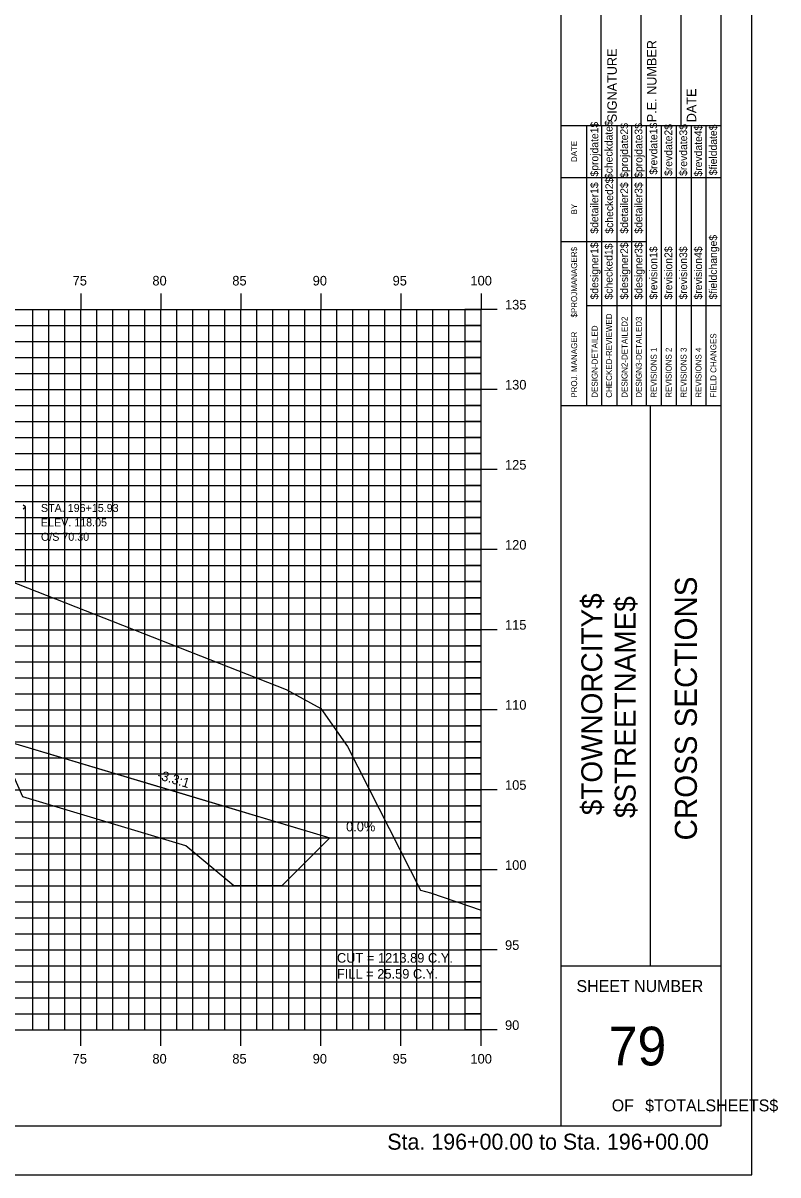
# Model space of a CAD drawing. Extents: x 850598 to 870284, y 366541 to 366651.
# Drawn here: x 863584.2 to 863631.3, y 366541.2 to 366613.1 of the extents above; entities that cross this region are included whole.
import ezdxf

# ---------------------------------------------------------------- set-up
doc = ezdxf.new("R2010")
doc.units = 0
for name, color, linetype in [('ANNOTATION', 7, 'Continuous'), ('BORDER', 7, 'Continuous'), ('D_Drainage_RipRap', 7, 'Continuous'), ('D_Roadway_Centerline', 7, 'Continuous'), ('D_Roadway_SlopeLines', 7, 'Continuous'), ('D_Text_Monospaced', 7, 'Continuous'), ('D_Text_Standard', 7, 'Continuous'), ('H_V ANNOTATION', 7, 'Continuous'), ('HIGHWAY_TITLE', 7, 'Continuous'), ('MAJOR', 7, 'Continuous'), ('MINOR', 7, 'Continuous'), ('PLOT BOUNDARY', 7, 'Continuous'), ('S_Roadway_Centerline', 7, 'Continuous'), ('S_Utilities_Pole_Power', 7, 'Continuous')]:
    doc.layers.add(name, color=color, linetype=linetype)

msp = doc.modelspace()

# ---------------------------------------------------------------- linework, layer by layer
at = {"layer": 'BORDER'}
for p, q in [((863617.777, 366544.225), (863617.777, 366649.225)), ((863627.777, 366544.225), (863627.777, 366649.225)), ((863620.277, 366606.728), (863620.277, 366615.376)), ((863622.777, 366606.728), (863622.777, 366615.376)), ((863625.277, 366606.728), (863625.277, 366615.376)), ((863617.777, 366606.728), (863627.777, 366606.728)), ((863617.777, 366589.228), (863627.777, 366589.228)), ((863623.368, 366554.228), (863623.368, 366589.228)), ((863617.777, 366554.228), (863627.777, 366554.228)), ((863467.777, 366544.225), (863627.777, 366544.225))]:
    msp.add_line(p, q, dxfattribs=at)
for points in [[(863619.392, 366603.478), (863619.392, 366606.728)], [(863620.324, 366589.231), (863620.324, 366606.728)], [(863621.256, 366606.728), (863621.256, 366589.231)], [(863622.188, 366589.231), (863622.188, 366606.728)], [(863623.119, 366589.231), (863623.119, 366606.728)], [(863624.051, 366589.231), (863624.051, 366606.728)], [(863624.983, 366589.231), (863624.983, 366606.728)], [(863625.914, 366589.231), (863625.914, 366606.728)], [(863626.846, 366589.231), (863626.846, 366606.728)], [(863619.393, 366589.231), (863619.393, 366606.022)], [(863617.777, 366603.478), (863627.777, 366603.478)], [(863617.777, 366599.478), (863619.393, 366599.478)], [(863619.392, 366599.478), (863623.118, 366599.478)], [(863619.392, 366595.478), (863627.777, 366595.478)]]:
    msp.add_lwpolyline(points, dxfattribs=at)
at = {"layer": 'D_Drainage_RipRap'}
msp.add_lwpolyline([(863583.299, 366568.225), (863593.481, 366565.177), (863603.343, 366562.225), (863600.343, 366559.225), (863597.343, 366559.225), (863594.343, 366561.727), (863584.161, 366564.775), (863583.299, 366566.725), (863535.777, 366580.951), (863535.777, 366582.451)], close=True, dxfattribs=at)
at = {"layer": 'D_Roadway_Centerline'}
msp.add_lwpolyline([(863490.729, 366585.111), (863491.731, 366585.111), (863494.777, 366582.452), (863495.231, 366584.901), (863495.322, 366584.902), (863495.4, 366584.856), (863495.77, 366584.469), (863495.777, 366584.302), (863501.777, 366584.662), (863512.777, 366584.992), (863523.777, 366584.811), (863527.777, 366584.571), (863529.777, 366584.451), (863535.777, 366582.451), (863583.299, 366568.225), (863593.481, 366565.177), (863603.343, 366562.225), (863607.343, 366562.225)], dxfattribs=at)
at = {"layer": 'D_Roadway_SlopeLines'}
msp.add_lwpolyline([(863535.777, 366582.451), (863603.343, 366562.225), (863603.343, 366562.225)], dxfattribs=at)
at = {"layer": 'MAJOR'}
for p, q in [((863587.777, 366596.227), (863587.777, 366595.225)), ((863587.777, 366596.227), (863587.777, 366595.225)), ((863592.777, 366596.227), (863592.777, 366595.225)), ((863592.777, 366596.227), (863592.777, 366595.225)), ((863597.777, 366596.227), (863597.777, 366595.225)), ((863597.777, 366596.227), (863597.777, 366595.225)), ((863602.777, 366596.227), (863602.777, 366595.225)), ((863602.777, 366596.227), (863602.777, 366595.225)), ((863607.777, 366596.227), (863607.777, 366595.225)), ((863607.777, 366596.227), (863607.777, 366595.225)), ((863612.777, 366596.227), (863612.777, 366595.225)), ((863612.777, 366596.227), (863612.777, 366595.225)), ((863472.777, 366595.225), (863612.777, 366595.225)), ((863472.777, 366595.225), (863612.777, 366595.225)), ((863472.777, 366595.225), (863612.777, 366595.225)), ((863472.777, 366595.225), (863612.777, 366595.225)), ((863587.777, 366550.225), (863587.777, 366595.225)), ((863587.777, 366550.225), (863587.777, 366595.225)), ((863592.777, 366550.225), (863592.777, 366595.225)), ((863592.777, 366550.225), (863592.777, 366595.225)), ((863597.777, 366550.225), (863597.777, 366595.225)), ((863597.777, 366550.225), (863597.777, 366595.225)), ((863602.777, 366550.225), (863602.777, 366595.225)), ((863602.777, 366550.225), (863602.777, 366595.225)), ((863607.777, 366550.225), (863607.777, 366595.225)), ((863607.777, 366550.225), (863607.777, 366595.225)), ((863613.779, 366595.225), (863611.775, 366595.225)), ((863613.779, 366595.225), (863611.775, 366595.225)), ((863612.777, 366550.225), (863612.777, 366595.225)), ((863612.777, 366550.225), (863612.777, 366595.225)), ((863612.777, 366550.225), (863612.777, 366595.225)), ((863612.777, 366550.225), (863612.777, 366595.225)), ((863472.777, 366590.225), (863612.777, 366590.225)), ((863472.777, 366590.225), (863612.777, 366590.225)), ((863613.779, 366590.225), (863611.775, 366590.225)), ((863613.779, 366590.225), (863611.775, 366590.225)), ((863472.777, 366585.225), (863612.777, 366585.225)), ((863472.777, 366585.225), (863612.777, 366585.225)), ((863613.779, 366585.225), (863611.775, 366585.225)), ((863613.779, 366585.225), (863611.775, 366585.225)), ((863472.777, 366580.225), (863612.777, 366580.225)), ((863472.777, 366580.225), (863612.777, 366580.225)), ((863613.779, 366580.225), (863611.775, 366580.225)), ((863613.779, 366580.225), (863611.775, 366580.225)), ((863472.777, 366575.225), (863612.777, 366575.225)), ((863472.777, 366575.225), (863612.777, 366575.225)), ((863613.779, 366575.225), (863611.775, 366575.225)), ((863613.779, 366575.225), (863611.775, 366575.225)), ((863472.777, 366570.225), (863612.777, 366570.225)), ((863472.777, 366570.225), (863612.777, 366570.225)), ((863613.779, 366570.225), (863611.775, 366570.225)), ((863613.779, 366570.225), (863611.775, 366570.225)), ((863472.777, 366565.225), (863612.777, 366565.225)), ((863472.777, 366565.225), (863612.777, 366565.225)), ((863613.779, 366565.225), (863611.775, 366565.225)), ((863613.779, 366565.225), (863611.775, 366565.225)), ((863472.777, 366560.225), (863612.777, 366560.225)), ((863472.777, 366560.225), (863612.777, 366560.225)), ((863613.779, 366560.225), (863611.775, 366560.225)), ((863613.779, 366560.225), (863611.775, 366560.225)), ((863472.777, 366555.225), (863612.777, 366555.225)), ((863472.777, 366555.225), (863612.777, 366555.225)), ((863613.779, 366555.225), (863611.775, 366555.225)), ((863613.779, 366555.225), (863611.775, 366555.225)), ((863472.777, 366550.225), (863612.777, 366550.225)), ((863472.777, 366550.225), (863612.777, 366550.225)), ((863472.777, 366550.225), (863612.777, 366550.225)), ((863472.777, 366550.225), (863612.777, 366550.225)), ((863587.777, 366549.223), (863587.777, 366550.225)), ((863587.777, 366549.223), (863587.777, 366550.225)), ((863592.777, 366549.223), (863592.777, 366550.225)), ((863592.777, 366549.223), (863592.777, 366550.225)), ((863597.777, 366549.223), (863597.777, 366550.225)), ((863597.777, 366549.223), (863597.777, 366550.225)), ((863602.777, 366549.223), (863602.777, 366550.225)), ((863602.777, 366549.223), (863602.777, 366550.225)), ((863607.777, 366549.223), (863607.777, 366550.225)), ((863607.777, 366549.223), (863607.777, 366550.225)), ((863613.779, 366550.225), (863611.775, 366550.225)), ((863613.779, 366550.225), (863611.775, 366550.225)), ((863612.777, 366549.223), (863612.777, 366550.225)), ((863612.777, 366549.223), (863612.777, 366550.225))]:
    msp.add_line(p, q, dxfattribs=at)
at = {"layer": 'MINOR'}
for p, q in [((863584.777, 366550.225), (863584.777, 366595.225)), ((863584.777, 366550.225), (863584.777, 366595.225)), ((863585.777, 366550.225), (863585.777, 366595.225)), ((863585.777, 366550.225), (863585.777, 366595.225)), ((863586.777, 366550.225), (863586.777, 366595.225)), ((863586.777, 366550.225), (863586.777, 366595.225)), ((863588.777, 366550.225), (863588.777, 366595.225)), ((863588.777, 366550.225), (863588.777, 366595.225)), ((863589.777, 366550.225), (863589.777, 366595.225)), ((863589.777, 366550.225), (863589.777, 366595.225)), ((863590.777, 366550.225), (863590.777, 366595.225)), ((863590.777, 366550.225), (863590.777, 366595.225)), ((863591.777, 366550.225), (863591.777, 366595.225)), ((863591.777, 366550.225), (863591.777, 366595.225)), ((863593.777, 366550.225), (863593.777, 366595.225)), ((863593.777, 366550.225), (863593.777, 366595.225)), ((863594.777, 366550.225), (863594.777, 366595.225)), ((863594.777, 366550.225), (863594.777, 366595.225)), ((863595.777, 366550.225), (863595.777, 366595.225)), ((863595.777, 366550.225), (863595.777, 366595.225)), ((863596.777, 366550.225), (863596.777, 366595.225)), ((863596.777, 366550.225), (863596.777, 366595.225)), ((863598.777, 366550.225), (863598.777, 366595.225)), ((863598.777, 366550.225), (863598.777, 366595.225)), ((863599.777, 366550.225), (863599.777, 366595.225)), ((863599.777, 366550.225), (863599.777, 366595.225)), ((863600.777, 366550.225), (863600.777, 366595.225)), ((863600.777, 366550.225), (863600.777, 366595.225)), ((863601.777, 366550.225), (863601.777, 366595.225)), ((863601.777, 366550.225), (863601.777, 366595.225)), ((863603.777, 366550.225), (863603.777, 366595.225)), ((863603.777, 366550.225), (863603.777, 366595.225)), ((863604.777, 366550.225), (863604.777, 366595.225)), ((863604.777, 366550.225), (863604.777, 366595.225)), ((863605.777, 366550.225), (863605.777, 366595.225)), ((863605.777, 366550.225), (863605.777, 366595.225)), ((863606.777, 366550.225), (863606.777, 366595.225)), ((863606.777, 366550.225), (863606.777, 366595.225)), ((863608.777, 366550.225), (863608.777, 366595.225)), ((863608.777, 366550.225), (863608.777, 366595.225)), ((863609.777, 366550.225), (863609.777, 366595.225)), ((863609.777, 366550.225), (863609.777, 366595.225)), ((863610.777, 366550.225), (863610.777, 366595.225)), ((863610.777, 366550.225), (863610.777, 366595.225)), ((863611.777, 366550.225), (863611.777, 366595.225)), ((863611.777, 366550.225), (863611.777, 366595.225)), ((863472.777, 366594.225), (863612.777, 366594.225)), ((863472.777, 366594.225), (863612.777, 366594.225)), ((863612.777, 366594.225), (863611.775, 366594.225)), ((863612.777, 366594.225), (863611.775, 366594.225)), ((863472.777, 366593.225), (863612.777, 366593.225)), ((863472.777, 366593.225), (863612.777, 366593.225)), ((863612.777, 366593.225), (863611.775, 366593.225)), ((863612.777, 366593.225), (863611.775, 366593.225)), ((863472.777, 366592.225), (863612.777, 366592.225)), ((863472.777, 366592.225), (863612.777, 366592.225)), ((863612.777, 366592.225), (863611.775, 366592.225)), ((863612.777, 366592.225), (863611.775, 366592.225)), ((863472.777, 366591.225), (863612.777, 366591.225)), ((863472.777, 366591.225), (863612.777, 366591.225)), ((863612.777, 366591.225), (863611.775, 366591.225)), ((863612.777, 366591.225), (863611.775, 366591.225)), ((863472.777, 366589.225), (863612.777, 366589.225)), ((863472.777, 366589.225), (863612.777, 366589.225)), ((863612.777, 366589.225), (863611.775, 366589.225)), ((863612.777, 366589.225), (863611.775, 366589.225)), ((863472.777, 366588.225), (863612.777, 366588.225)), ((863472.777, 366588.225), (863612.777, 366588.225)), ((863612.777, 366588.225), (863611.775, 366588.225)), ((863612.777, 366588.225), (863611.775, 366588.225)), ((863472.777, 366587.225), (863612.777, 366587.225)), ((863472.777, 366587.225), (863612.777, 366587.225)), ((863612.777, 366587.225), (863611.775, 366587.225)), ((863612.777, 366587.225), (863611.775, 366587.225)), ((863472.777, 366586.225), (863612.777, 366586.225)), ((863472.777, 366586.225), (863612.777, 366586.225)), ((863612.777, 366586.225), (863611.775, 366586.225)), ((863612.777, 366586.225), (863611.775, 366586.225)), ((863472.777, 366584.225), (863612.777, 366584.225)), ((863472.777, 366584.225), (863612.777, 366584.225)), ((863612.777, 366584.225), (863611.775, 366584.225)), ((863612.777, 366584.225), (863611.775, 366584.225)), ((863472.777, 366583.225), (863612.777, 366583.225)), ((863472.777, 366583.225), (863612.777, 366583.225)), ((863612.777, 366583.225), (863611.775, 366583.225)), ((863612.777, 366583.225), (863611.775, 366583.225)), ((863472.777, 366582.225), (863612.777, 366582.225)), ((863472.777, 366582.225), (863612.777, 366582.225)), ((863612.777, 366582.225), (863611.775, 366582.225)), ((863612.777, 366582.225), (863611.775, 366582.225)), ((863472.777, 366581.225), (863612.777, 366581.225)), ((863472.777, 366581.225), (863612.777, 366581.225)), ((863612.777, 366581.225), (863611.775, 366581.225)), ((863612.777, 366581.225), (863611.775, 366581.225)), ((863472.777, 366579.225), (863612.777, 366579.225)), ((863472.777, 366579.225), (863612.777, 366579.225)), ((863612.777, 366579.225), (863611.775, 366579.225)), ((863612.777, 366579.225), (863611.775, 366579.225)), ((863472.777, 366578.225), (863612.777, 366578.225)), ((863472.777, 366578.225), (863612.777, 366578.225)), ((863612.777, 366578.225), (863611.775, 366578.225)), ((863612.777, 366578.225), (863611.775, 366578.225)), ((863472.777, 366577.225), (863612.777, 366577.225)), ((863472.777, 366577.225), (863612.777, 366577.225)), ((863612.777, 366577.225), (863611.775, 366577.225)), ((863612.777, 366577.225), (863611.775, 366577.225)), ((863472.777, 366576.225), (863612.777, 366576.225)), ((863472.777, 366576.225), (863612.777, 366576.225)), ((863612.777, 366576.225), (863611.775, 366576.225)), ((863612.777, 366576.225), (863611.775, 366576.225)), ((863472.777, 366574.225), (863612.777, 366574.225)), ((863472.777, 366574.225), (863612.777, 366574.225)), ((863612.777, 366574.225), (863611.775, 366574.225)), ((863612.777, 366574.225), (863611.775, 366574.225)), ((863472.777, 366573.225), (863612.777, 366573.225)), ((863472.777, 366573.225), (863612.777, 366573.225)), ((863612.777, 366573.225), (863611.775, 366573.225)), ((863612.777, 366573.225), (863611.775, 366573.225)), ((863472.777, 366572.225), (863612.777, 366572.225)), ((863472.777, 366572.225), (863612.777, 366572.225)), ((863612.777, 366572.225), (863611.775, 366572.225)), ((863612.777, 366572.225), (863611.775, 366572.225)), ((863472.777, 366571.225), (863612.777, 366571.225)), ((863472.777, 366571.225), (863612.777, 366571.225)), ((863612.777, 366571.225), (863611.775, 366571.225)), ((863612.777, 366571.225), (863611.775, 366571.225)), ((863472.777, 366569.225), (863612.777, 366569.225)), ((863472.777, 366569.225), (863612.777, 366569.225)), ((863612.777, 366569.225), (863611.775, 366569.225)), ((863612.777, 366569.225), (863611.775, 366569.225)), ((863472.777, 366568.225), (863612.777, 366568.225)), ((863472.777, 366568.225), (863612.777, 366568.225)), ((863612.777, 366568.225), (863611.775, 366568.225)), ((863612.777, 366568.225), (863611.775, 366568.225)), ((863472.777, 366567.225), (863612.777, 366567.225)), ((863472.777, 366567.225), (863612.777, 366567.225)), ((863612.777, 366567.225), (863611.775, 366567.225)), ((863612.777, 366567.225), (863611.775, 366567.225)), ((863472.777, 366566.225), (863612.777, 366566.225)), ((863472.777, 366566.225), (863612.777, 366566.225)), ((863612.777, 366566.225), (863611.775, 366566.225)), ((863612.777, 366566.225), (863611.775, 366566.225)), ((863472.777, 366564.225), (863612.777, 366564.225)), ((863472.777, 366564.225), (863612.777, 366564.225)), ((863612.777, 366564.225), (863611.775, 366564.225)), ((863612.777, 366564.225), (863611.775, 366564.225)), ((863472.777, 366563.225), (863612.777, 366563.225)), ((863472.777, 366563.225), (863612.777, 366563.225)), ((863612.777, 366563.225), (863611.775, 366563.225)), ((863612.777, 366563.225), (863611.775, 366563.225)), ((863472.777, 366562.225), (863612.777, 366562.225)), ((863472.777, 366562.225), (863612.777, 366562.225)), ((863612.777, 366562.225), (863611.775, 366562.225)), ((863612.777, 366562.225), (863611.775, 366562.225)), ((863472.777, 366561.225), (863612.777, 366561.225)), ((863472.777, 366561.225), (863612.777, 366561.225)), ((863612.777, 366561.225), (863611.775, 366561.225)), ((863612.777, 366561.225), (863611.775, 366561.225)), ((863472.777, 366559.225), (863612.777, 366559.225)), ((863472.777, 366559.225), (863612.777, 366559.225)), ((863612.777, 366559.225), (863611.775, 366559.225)), ((863612.777, 366559.225), (863611.775, 366559.225)), ((863472.777, 366558.225), (863612.777, 366558.225)), ((863472.777, 366558.225), (863612.777, 366558.225)), ((863612.777, 366558.225), (863611.775, 366558.225)), ((863612.777, 366558.225), (863611.775, 366558.225)), ((863472.777, 366557.225), (863612.777, 366557.225)), ((863472.777, 366557.225), (863612.777, 366557.225)), ((863612.777, 366557.225), (863611.775, 366557.225)), ((863612.777, 366557.225), (863611.775, 366557.225)), ((863472.777, 366556.225), (863612.777, 366556.225)), ((863472.777, 366556.225), (863612.777, 366556.225)), ((863612.777, 366556.225), (863611.775, 366556.225)), ((863612.777, 366556.225), (863611.775, 366556.225)), ((863472.777, 366554.225), (863612.777, 366554.225)), ((863472.777, 366554.225), (863612.777, 366554.225)), ((863612.777, 366554.225), (863611.775, 366554.225)), ((863612.777, 366554.225), (863611.775, 366554.225)), ((863472.777, 366553.225), (863612.777, 366553.225)), ((863472.777, 366553.225), (863612.777, 366553.225)), ((863612.777, 366553.225), (863611.775, 366553.225)), ((863612.777, 366553.225), (863611.775, 366553.225)), ((863472.777, 366552.225), (863612.777, 366552.225)), ((863472.777, 366552.225), (863612.777, 366552.225)), ((863612.777, 366552.225), (863611.775, 366552.225)), ((863612.777, 366552.225), (863611.775, 366552.225)), ((863472.777, 366551.225), (863612.777, 366551.225)), ((863472.777, 366551.225), (863612.777, 366551.225)), ((863612.777, 366551.225), (863611.775, 366551.225)), ((863612.777, 366551.225), (863611.775, 366551.225))]:
    msp.add_line(p, q, dxfattribs=at)
at = {"layer": 'PLOT BOUNDARY'}
msp.add_lwpolyline([(863459.683, 366541.166), (863629.683, 366541.166), (863629.683, 366651.166), (863459.683, 366651.166)], close=True, dxfattribs=at)
at = {"layer": 'S_Roadway_Centerline'}
msp.add_lwpolyline([(863523.747, 366582.502), (863535.168, 366581.643), (863539.47, 366581.534), (863539.643, 366581.437), (863542.515, 366581.233), (863543.099, 366581.322), (863544.563, 366581.401), (863546.991, 366581.538), (863550.991, 366581.65), (863557.794, 366581.837), (863561.683, 366581.904), (863568.494, 366581.984), (863570.528, 366581.92), (863574.209, 366581.801), (863578.614, 366580.089), (863581.414, 366579.019), (863600.61, 366571.49), (863602.779, 366570.305), (863604.447, 366567.929), (863609.002, 366558.957), (863609.615, 366558.781), (863612.777, 366557.7)], dxfattribs=at)
at = {"layer": 'S_Utilities_Pole_Power'}
for p, q in [((863584.328, 366582.891), (863584.172, 366583.001)), ((863584.172, 366582.78), (863584.328, 366582.891)), ((863584.328, 366578.271), (863584.325, 366582.891))]:
    msp.add_line(p, q, dxfattribs=at)

# ---------------------------------------------------------------- texts
at = {"layer": 'ANNOTATION'}
msp.add_text('-3.3:1', height=0.6, rotation=343.33539, dxfattribs=at).set_placement((863592.509, 366565.912))
msp.add_text('0.0%', height=0.6, dxfattribs=at).set_placement((863604.347, 366562.625))
at = {"layer": 'BORDER'}
for s, height, rotation, p in [('SIGNATURE', 0.5906, 90, (863621.257, 366606.92)), ('P.E. NUMBER', 0.59055, 90, (863623.738, 366606.92)), ('DATE', 0.5906, 90, (863626.218, 366606.92)), ('$projdate1$', 0.48455, 90, (863620.1, 366603.529)), ('$checkdate$', 0.48455, 90, (863620.994, 366603.371)), ('$projdate2$', 0.48455, 90, (863621.963, 366603.45)), ('$projdate3$', 0.48455, 90, (863622.857, 366603.45)), ('$revdate1$', 0.4845, 90, (863623.789, 366603.647)), ('$revdate2$', 0.4845, 90, (863624.721, 366603.568)), ('$revdate3$', 0.4845, 90, (863625.653, 366603.568)), ('$revdate4$', 0.4845, 90, (863626.584, 366603.529)), ('$fielddate$', 0.48455, 90, (863627.516, 366603.607)), ('DATE', 0.3714, 90, (863618.781, 366604.434)), ('$checked2$', 0.4845, 90, (863621.031, 366599.963)), ('$detailer1$', 0.48455, 90, (863620.1, 366599.963)), ('$detailer2$', 0.48455, 90, (863621.963, 366599.963)), ('$detailer3$', 0.48455, 90, (863622.857, 366599.963)), ('BY', 0.3714, 90, (863618.781, 366601.163)), ('$fieldchange$', 0.48455, 90, (863627.516, 366595.851)), ('$designer1$', 0.48455, 90, (863620.1, 366595.851)), ('$checked1$', 0.4845, 90, (863620.994, 366595.851)), ('$designer2$', 0.48455, 90, (863621.963, 366595.851)), ('$designer3$', 0.48455, 90, (863622.857, 366595.851)), ('$revision1$', 0.48455, 90, (863623.789, 366595.851)), ('$revision2$', 0.48455, 90, (863624.721, 366595.851)), ('$revision3$', 0.48455, 90, (863625.653, 366595.851)), ('$revision4$', 0.48455, 90, (863626.584, 366595.851)), ('$PROJMANAGER$', 0.37275, 90, (863618.781, 366594.723)), ('CHECKED-REVIEWED', 0.37275, 90, (863620.958, 366589.716)), ('DESIGN-DETAILED', 0.37275, 90, (863620.063, 366589.716)), ('DESIGN2-DETAILED2', 0.37275, 90, (863621.927, 366589.716)), ('DESIGN3-DETAILED3', 0.37275, 90, (863622.821, 366589.716)), ('PROJ. MANAGER', 0.37275, 90, (863618.781, 366589.716)), ('FIELD CHANGES', 0.37275, 90, (863627.48, 366589.716)), ('REVISIONS 1', 0.37275, 90, (863623.753, 366589.716)), ('REVISIONS 2', 0.37275, 90, (863624.685, 366589.716)), ('REVISIONS 3', 0.37275, 90, (863625.616, 366589.716)), ('REVISIONS 4', 0.37275, 90, (863626.548, 366589.716)), ('CROSS SECTIONS', 1.37787, 90, (863626.261, 366562.062)), ('SHEET NUMBER', 0.74527, 360, (863618.742, 366552.592)), ('79', 2.4194, 360, (863620.752, 366548.008)), ('OF', 0.7453, 360, (863620.944, 366545.138)), ('$TOTALSHEETS$', 0.74527, 360, (863623.033, 366545.138))]:
    msp.add_text(s, height=height, rotation=rotation, dxfattribs=at).set_placement(p)
at = {"layer": 'D_Text_Monospaced'}
for s, height, p in [('STA. 196+15.93', 0.49998, (863585.29, 366582.577)), ('ELEV. 118.05', 0.49998, (863585.29, 366581.677)), ('O/S 70.30', 0.5, (863585.29, 366580.777))]:
    msp.add_text(s, height=height, dxfattribs=at).set_placement(p)
at = {"layer": 'D_Text_Standard'}
for s, p in [('CUT = 1213.89 C.Y.', (863603.777, 366554.425)), ('FILL = 25.59 C.Y.', (863603.777, 366553.429))]:
    msp.add_text(s, height=0.6, dxfattribs=at).set_placement(p)
at = {"layer": 'H_V ANNOTATION'}
for s, height, p in [('75', 0.6, (863587.271, 366596.725)), ('80', 0.6, (863592.252, 366596.725)), ('85', 0.6, (863597.244, 366596.725)), ('90', 0.6, (863602.263, 366596.725)), ('95', 0.6, (863607.255, 366596.725)), ('100', 0.6, (863612.118, 366596.725)), ('135', 0.6, (863614.277, 366595.225)), ('130', 0.6, (863614.277, 366590.225)), ('125', 0.6, (863614.277, 366585.225)), ('120', 0.6, (863614.277, 366580.225)), ('115', 0.6, (863614.277, 366575.225)), ('110', 0.6, (863614.277, 366570.225)), ('105', 0.6, (863614.277, 366565.225)), ('100', 0.6, (863614.277, 366560.225)), ('95', 0.6, (863614.277, 366555.225)), ('90', 0.6, (863614.277, 366550.225)), ('75', 0.6, (863587.271, 366548.125)), ('80', 0.6, (863592.252, 366548.125)), ('85', 0.6, (863597.244, 366548.125)), ('90', 0.6, (863602.263, 366548.125)), ('95', 0.6, (863607.255, 366548.125)), ('100', 0.6, (863612.118, 366548.125)), ('Sta. 196+00.00 to Sta. 196+00.00', 1.0002, (863606.922, 366542.745))]:
    msp.add_text(s, height=height, dxfattribs=at).set_placement(p)
at = {"layer": 'HIGHWAY_TITLE'}
for s, p in [('$TOWNORCITY$', (863620.349, 366563.637)), ('$STREETNAME$', (863622.436, 366563.457))]:
    msp.add_text(s, height=1.30428, rotation=90, dxfattribs=at).set_placement(p)

doc.saveas('drawing.dxf')
